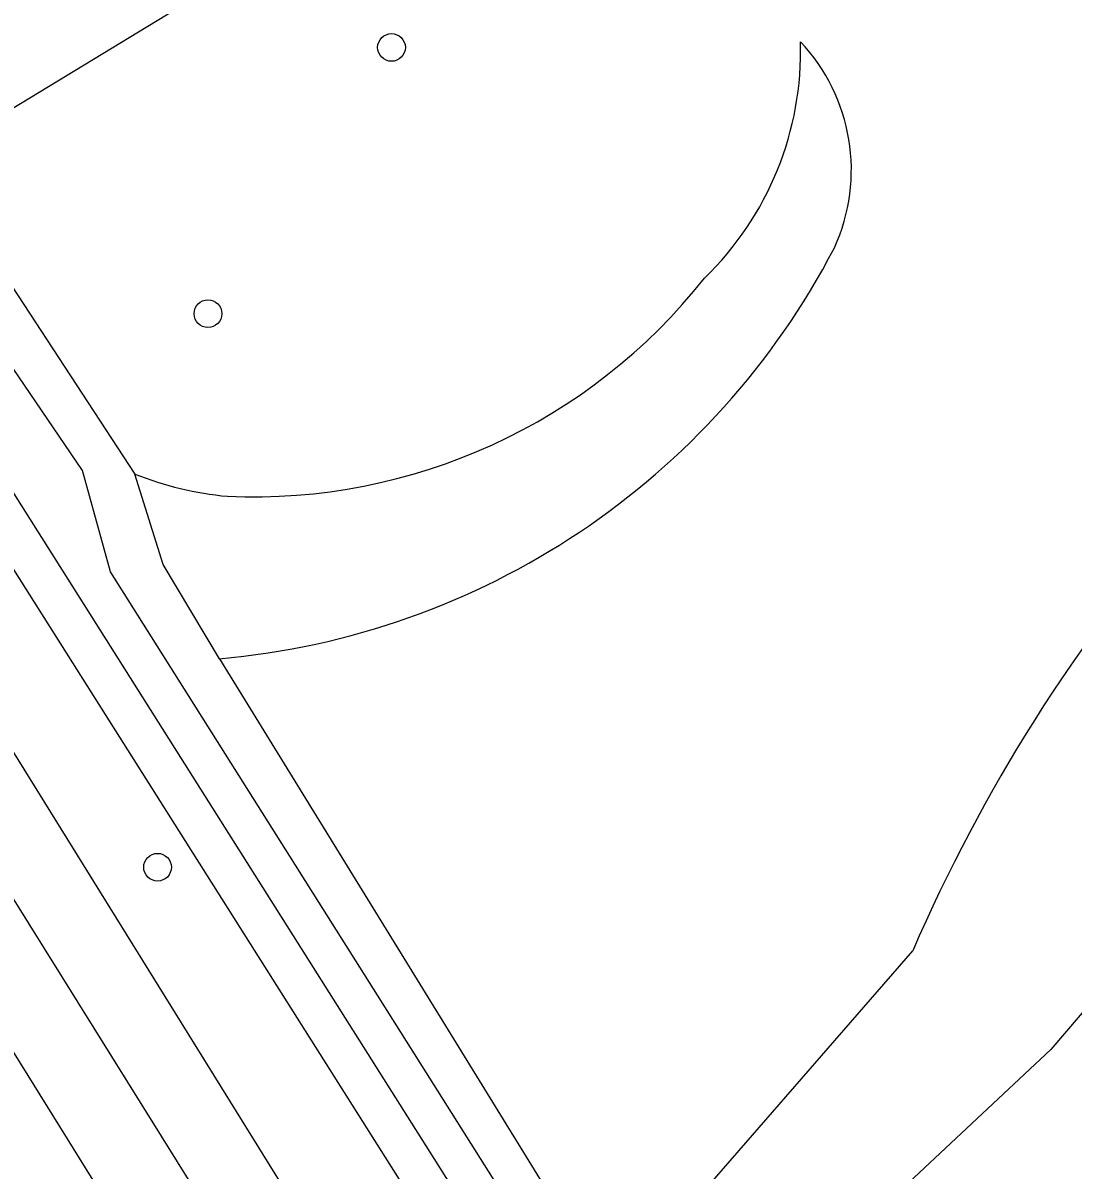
# Model space of a CAD drawing. Extents: x 159353 to 160616, y 385893 to 387321.
# Drawn here: x 159985.07 to 160022.13, y 386197 to 386237.5 of the extents above; entities that cross this region are included whole.
import ezdxf

# ---------------------------------------------------------------- set-up
doc = ezdxf.new("R2010")
doc.units = 0
for name, color, linetype in [('IMGEO_Boom', 7, 'Continuous'), ('IMGEO_Fietspad_gesloten', 7, 'Continuous'), ('IMGEO_Fietspad_open', 7, 'Continuous'), ('IMGEO_Groenvoorziening', 7, 'Continuous'), ('IMGEO_Voetpad_open', 7, 'Continuous'), ('IMGEO_Waterloop', 7, 'Continuous')]:
    doc.layers.add(name, color=color, linetype=linetype)

msp = doc.modelspace()

# ---------------------------------------------------------------- linework, layer by layer
at = {"layer": 'IMGEO_Boom'}
for centre in [(159998.075, 386236.632), (159991.596, 386227.233), (159989.818, 386207.691)]:
    msp.add_circle(centre, 0.489, dxfattribs=at)
at = {"layer": 'IMGEO_Fietspad_gesloten'}
for points in [[(159979.099, 386215.818), (159981.17, 386212.254), (159996.337, 386187.943), (160028.878, 386137.436)], [(159976.641, 386214.468), (159981.966, 386205.582), (159991.911, 386189.593), (160000.845, 386175.724)]]:
    msp.add_lwpolyline(points, dxfattribs=at)
at = {"layer": 'IMGEO_Fietspad_open'}
msp.add_lwpolyline([(159997.474, 386242.246), (159979.873, 386231.543), (159979.718, 386231.449), (159979.308, 386231.199)], dxfattribs=at)
at = {"layer": 'IMGEO_Groenvoorziening'}
for points in [[(159982.762, 386230.551), (159983.84, 386229.468), (159989.017, 386221.57)], [(159978.485, 386228.154), (159979.618, 386226.315), (159982.333, 386221.973), (160008.578, 386180.468), (160010.392, 386181.462), (160012.075, 386182.386)], [(159991.999, 386215.052), (159990.022, 386218.375), (159989.017, 386221.57)], [(159991.999, 386215.052), (160005.864, 386192.541)], [(160025.415, 386206.023), (160021.351, 386201.25), (160012.983, 386193.413)], [(160005.864, 386192.541), (160016.472, 386204.738)]]:
    msp.add_lwpolyline(points, dxfattribs=at)
for centre, radius, start, end in [((160001.38, 386236.495), 11.136, 314.0504, 1.7513), ((160007.691, 386232.305), 6.615, 335.4743, 43.2255), ((159989.634, 386242.089), 27.14, 274.9984, 332.5046), ((159993.202, 386241.033), 20.268, 267.4071, 321.7702), ((159993.397, 386232.625), 11.891, 248.3855, 264.6337), ((160071.515, 386180.888), 59.988, 138.93235, 156.57291)]:
    msp.add_arc(centre, radius, start, end, dxfattribs=at)
at = {"layer": 'IMGEO_Voetpad_open'}
msp.add_lwpolyline([(160006.471, 386177.203), (159998.37, 386189.769), (159983.734, 386213.349), (159974.874, 386228.487)], dxfattribs=at)
at = {"layer": 'IMGEO_Waterloop'}
msp.add_lwpolyline([(159980.324, 386227.864), (160008.792, 386182.8), (160010.154, 386183.226), (159988.154, 386218.119), (159987.175, 386221.694), (159982.239, 386228.928), (159980.324, 386227.864)], dxfattribs=at)

doc.saveas('drawing.dxf')
